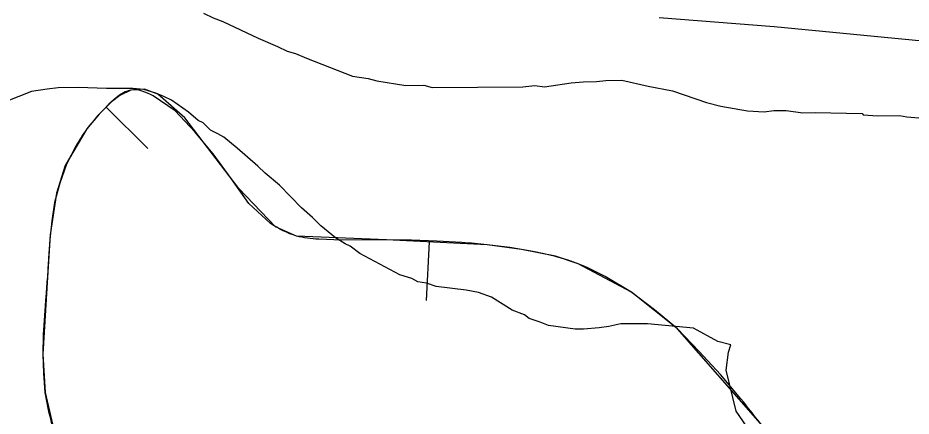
# Model space of a CAD drawing. Extents: x 3146026 to 3183936, y 897894 to 923344.
# Drawn here: x 3178848 to 3179227.9, y 912406.4 to 912575.8 of the extents above; entities that cross this region are included whole.
import ezdxf

# ---------------------------------------------------------------- set-up
doc = ezdxf.new("R2010")
doc.units = 0
for name, color, linetype in [('V-BORW-LINE', 7, 'Continuous'), ('V-LEVE-TOET', 7, 'Continuous'), ('V-SITE-VEGE', 7, 'Continuous')]:
    doc.layers.add(name, color=color, linetype=linetype)

msp = doc.modelspace()

# ---------------------------------------------------------------- linework, layer by layer
at = {"layer": 'V-BORW-LINE'}
for p, q in [((3178888.95, 912541.06), (3178886.69, 912539.1)), ((3178891.26, 912542.97), (3178888.95, 912541.06)), ((3178893.65, 912544.34), (3178891.26, 912542.97)), ((3178914.83, 912536.32), (3178905.58, 912542.69)), ((3178886.69, 912539.1), (3178884.22, 912536.62)), ((3178885.54, 912537.83), (3178903.23, 912520.17)), ((3178881.8, 912534.09), (3178879.53, 912531.36)), ((3178884.22, 912536.62), (3178881.8, 912534.09)), ((3178923.19, 912527.36), (3178914.83, 912536.32)), ((3178931.06, 912518.01), (3178923.19, 912527.36)), ((3178872.61, 912521.29), (3178868.66, 912513.59)), ((3178938.67, 912507.42), (3178931.06, 912518.01)), ((3178868.66, 912513.59), (3178865.8, 912505.52)), ((3178946.23, 912496.79), (3178938.67, 912507.42)), ((3178865.8, 912505.52), (3178863.52, 912497.33)), ((3178863.52, 912497.33), (3178862.41, 912489.43)), ((3178955.44, 912488.26), (3178946.23, 912496.79)), ((3178862.41, 912489.43), (3178861.59, 912481.5)), ((3178861.59, 912481.5), (3178861.05, 912473.53)), ((3178985.58, 912481.21), (3178976, 912481.62)), ((3178995.16, 912481.31), (3178985.58, 912481.21)), ((3179004.74, 912481.4), (3178995.16, 912481.31)), ((3179015.45, 912481.19), (3179004.74, 912481.4)), ((3179026.16, 912480.85), (3179015.45, 912481.19)), ((3179022.87, 912480.5), (3179021.64, 912455.53)), ((3179036.86, 912480.21), (3179026.16, 912480.85)), ((3179057.31, 912478.07), (3179052.44, 912478.71)), ((3179062.17, 912477.29), (3179057.31, 912478.07)), ((3179067.01, 912476.48), (3179062.17, 912477.29)), ((3179071.88, 912475.46), (3179067.01, 912476.48)), ((3179076.73, 912474.33), (3179071.88, 912475.46)), ((3179081.51, 912472.86), (3179076.73, 912474.33)), ((3179108.73, 912459.26), (3179097.81, 912465.83)), ((3178859.88, 912457.35), (3178859.24, 912449.15)), ((3179118.79, 912451.56), (3179108.73, 912459.26)), ((3179128.5, 912443.45), (3179118.79, 912451.56)), ((3178859.24, 912449.15), (3178858.78, 912440.93)), ((3179137.85, 912433.88), (3179128.5, 912443.45)), ((3178858.78, 912440.93), (3178858.55, 912432.71)), ((3178858.55, 912432.71), (3178858.87, 912424.57)), ((3179146.92, 912424.04), (3179137.85, 912433.88)), ((3178858.87, 912424.57), (3178859.52, 912416.44)), ((3179155.53, 912413.73), (3179146.92, 912424.04)), ((3178859.52, 912416.44), (3178861.02, 912408.37))]:
    msp.add_line(p, q, dxfattribs=at)
for points in [[(3178896.04, 912545.09), (3178891.37, 912542.83)], [(3178901.81, 912545.44), (3178896.04, 912545.09)], [(3178907.56, 912543.3), (3178901.81, 912545.44)], [(3178891.37, 912542.83), (3178887.86, 912540.16)], [(3178919.04, 912533.33), (3178907.56, 912543.3)], [(3178887.86, 912540.16), (3178882.6, 912534.89)], [(3178882.6, 912534.89), (3178877.36, 912528.55)], [(3178942.03, 912503.16), (3178919.04, 912533.33)], [(3178877.36, 912528.55), (3178868.13, 912512.95)], [(3178868.13, 912512.95), (3178864.35, 912501.24)], [(3178957.51, 912486.96), (3178942.03, 912503.16)], [(3178864.35, 912501.24), (3178861.77, 912483.56)], [(3178966.45, 912482.99), (3178957.51, 912486.96)], [(3178861.77, 912483.56), (3178860.52, 912465.56)], [(3179004.74, 912481.4), (3178966.45, 912482.99)], [(3179047.55, 912479.28), (3179004.74, 912481.4)], [(3179062.16, 912477.28), (3179047.55, 912479.28)], [(3179076.66, 912474.36), (3179062.16, 912477.28)], [(3179086.24, 912471.18), (3179076.66, 912474.36)], [(3179108.99, 912459.13), (3179086.24, 912471.18)], [(3178860.52, 912465.56), (3178858.55, 912432.71)], [(3179128.5, 912443.45), (3179108.99, 912459.13)], [(3179163.86, 912403.19), (3179128.5, 912443.45)], [(3178858.55, 912432.71), (3178859.56, 912416.36)], [(3178859.56, 912416.36), (3178863.23, 912400.48)]]:
    msp.add_lwpolyline(points, dxfattribs=at)
for points in [[(3178905.58, 912542.69), (3178896.04, 912545.09), (3178893.65, 912544.34)], [(3178879.53, 912531.36), (3178877.36, 912528.55), (3178872.61, 912521.29)], [(3178976, 912481.62), (3178966.45, 912482.99), (3178955.44, 912488.26)], [(3179052.44, 912478.71), (3179047.55, 912479.28), (3179036.86, 912480.21)], [(3178861.05, 912473.53), (3178860.52, 912465.56), (3178859.88, 912457.35)], [(3179097.81, 912465.83), (3179086.24, 912471.18), (3179081.51, 912472.86)], [(3179165.99, 912400.38), (3179163.86, 912403.19), (3179155.53, 912413.73)], [(3178861.02, 912408.37), (3178863.23, 912400.48), (3178866.32, 912392.15)]]:
    msp.add_spline(points, degree=3, dxfattribs=at)
at = {"layer": 'V-LEVE-TOET'}
msp.add_lwpolyline([(3180494.12, 912514.65), (3180434.76, 912515.75), (3180381.66, 912518.08), (3180306.85, 912525.26), (3180231.9, 912530.9), (3180199.54, 912532.87), (3180057.62, 912538.93), (3179955.94, 912539.32), (3179907.23, 912540.06), (3179848.51, 912539.89), (3179789.8, 912541.32), (3179744.16, 912543.54), (3179625.88, 912545.63), (3179549.5, 912549.16), (3179516.34, 912551.19), (3179413.57, 912555.86), (3179367.12, 912558.41), (3179302.97, 912561.09), (3179241.5, 912565.07), (3179169.71, 912572.06), (3179120.73, 912575.9)], dxfattribs=at)
at = {"layer": 'V-SITE-VEGE'}
for p, q in [((3178926.99, 912577.82), (3178931.11, 912575.79)), ((3178931.11, 912575.79), (3178935.23, 912574.28)), ((3178935.23, 912574.28), (3178950.17, 912567.2)), ((3178950.17, 912567.2), (3178958.41, 912563.66)), ((3178958.41, 912563.66), (3178962.53, 912561.64)), ((3178962.53, 912561.64), (3178966.13, 912560.64)), ((3178966.13, 912560.64), (3178970.76, 912558.62)), ((3178970.76, 912558.62), (3178990.33, 912551.06)), ((3178990.33, 912551.06), (3178997, 912550.08)), ((3178997, 912550.08), (3179000.61, 912549.07)), ((3179000.61, 912549.07), (3179012.94, 912547.11)), ((3179083.27, 912548.11), (3179088.4, 912548.66)), ((3179088.4, 912548.66), (3179094.04, 912548.7)), ((3179094.04, 912548.7), (3179098.15, 912549.24)), ((3179098.15, 912549.24), (3179104.82, 912549.29)), ((3179104.82, 912549.29), (3179116.13, 912546.8)), ((3178860.48, 912545.52), (3178853.81, 912544.45)), ((3178865.09, 912546.07), (3178860.48, 912545.52)), ((3178873.82, 912546.13), (3178865.09, 912546.07)), ((3178885.63, 912545.7), (3178873.82, 912546.13)), ((3178896.93, 912545.78), (3178885.63, 912545.7)), ((3178901.55, 912545.3), (3178896.93, 912545.78)), ((3178906.69, 912543.79), (3178901.55, 912545.3)), ((3179012.94, 912547.11), (3179020.64, 912547.16)), ((3179020.64, 912547.16), (3179024.24, 912546.16)), ((3179024.24, 912546.16), (3179062.74, 912546.43)), ((3179062.74, 912546.43), (3179067.87, 912546.98)), ((3179067.87, 912546.98), (3179071.98, 912546.49)), ((3179071.98, 912546.49), (3179083.27, 912548.11)), ((3179116.13, 912546.8), (3179126.42, 912544.82)), ((3179126.42, 912544.82), (3179140.83, 912539.79)), ((3178853.81, 912544.45), (3178843.06, 912540.27)), ((3178910.3, 912542.28), (3178906.69, 912543.79)), ((3178913.39, 912540.76), (3178910.3, 912542.28)), ((3178920.61, 912535.68), (3178913.39, 912540.76)), ((3179140.83, 912539.79), (3179147, 912538.29)), ((3179147, 912538.29), (3179158.31, 912536.32)), ((3178924.74, 912532.11), (3178920.61, 912535.68)), ((3179158.31, 912536.32), (3179165.49, 912535.86)), ((3179165.49, 912535.86), (3179169.6, 912536.4)), ((3179169.6, 912536.4), (3179174.73, 912536.43)), ((3179174.73, 912536.43), (3179181.93, 912535.46)), ((3179181.93, 912535.46), (3179187.06, 912535.5)), ((3179187.06, 912535.5), (3179207.08, 912535.12)), ((3179207.08, 912535.12), (3179207.6, 912534.61)), ((3179207.6, 912534.61), (3179213.77, 912534.14)), ((3179213.77, 912534.14), (3179223.01, 912534.21)), ((3179223.01, 912534.21), (3179226.09, 912533.71)), ((3179226.09, 912533.71), (3179231.23, 912533.24)), ((3178926.8, 912531.1), (3178924.74, 912532.11)), ((3178929.91, 912528.04), (3178926.8, 912531.1)), ((3178933, 912526.52), (3178929.91, 912528.04)), ((3178935.58, 912525), (3178933, 912526.52)), ((3178941.25, 912520.42), (3178935.58, 912525)), ((3178950.04, 912512.78), (3178941.25, 912520.42)), ((3178953.14, 912509.72), (3178950.04, 912512.78)), ((3178959.33, 912504.63), (3178953.14, 912509.72)), ((3178968.64, 912494.94), (3178959.33, 912504.63)), ((3178973.29, 912490.87), (3178968.64, 912494.94)), ((3178976.91, 912487.3), (3178973.29, 912490.87)), ((3178983.11, 912482.21), (3178976.91, 912487.3)), ((3178987.23, 912479.67), (3178983.11, 912482.21)), ((3178989.29, 912478.66), (3178987.23, 912479.67)), ((3178993.42, 912475.61), (3178989.29, 912478.66)), ((3179010.43, 912466.49), (3178993.42, 912475.61)), ((3179015.57, 912464.98), (3179010.43, 912466.49)), ((3179018.15, 912463.46), (3179015.57, 912464.98)), ((3179021.75, 912462.97), (3179018.15, 912463.46)), ((3179025.86, 912461.46), (3179021.75, 912462.97)), ((3179038.71, 912460.01), (3179025.86, 912461.46)), ((3179043.85, 912459.02), (3179038.71, 912460.01)), ((3179049.51, 912457.01), (3179043.85, 912459.02)), ((3179058.28, 912451.42), (3179049.51, 912457.01)), ((3179063.43, 912449.4), (3179058.28, 912451.42)), ((3179065.49, 912447.88), (3179063.43, 912449.4)), ((3179070.12, 912446.37), (3179065.49, 912447.88)), ((3179073.73, 912444.86), (3179070.12, 912446.37)), ((3179085.03, 912443.39), (3179073.73, 912444.86)), ((3179088.62, 912443.42), (3179085.03, 912443.39)), ((3179095.29, 912443.98), (3179088.62, 912443.42)), ((3179099.4, 912444.52), (3179095.29, 912443.98)), ((3179104.52, 912445.59), (3179099.4, 912444.52)), ((3179115.82, 912445.66), (3179104.52, 912445.59)), ((3179135.34, 912443.75), (3179115.82, 912445.66)), ((3179145.65, 912438.17), (3179135.34, 912443.75)), ((3179151.3, 912436.67), (3179145.65, 912438.17)), ((3179150.3, 912433.58), (3179151.3, 912436.67)), ((3179149.33, 912425.88), (3179150.3, 912433.58)), ((3179153.56, 912408.45), (3179149.33, 912425.88)), ((3179161.34, 912397.21), (3179153.56, 912408.45))]:
    msp.add_line(p, q, dxfattribs=at)

doc.saveas('drawing.dxf')
